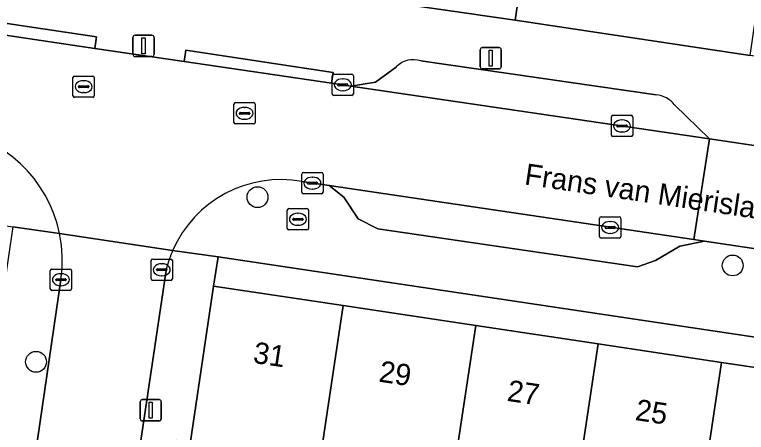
# Model space of a CAD drawing. Extents: x 163683 to 164494, y 382709 to 383872.
# Drawn here: x 164040.44 to 164074.8, y 383034.95 to 383054.56 of the extents above; entities that cross this region are included whole.
import ezdxf

# ---------------------------------------------------------------- set-up
doc = ezdxf.new("R2010")
doc.units = 0
for name, color, linetype in [('IMGEO_Boom', 7, 'Continuous'), ('IMGEO_Brandkraan', 7, 'Continuous'), ('IMGEO_Erf', 7, 'Continuous'), ('IMGEO_Kolk', 7, 'Continuous'), ('IMGEO_Lichtmast', 7, 'Continuous'), ('IMGEO_Openbare_ruimte_label', 7, 'Continuous'), ('IMGEO_Pand', 7, 'Continuous'), ('IMGEO_Pand_nummerreeks', 7, 'Continuous'), ('IMGEO_Parkeervlak_open', 7, 'Continuous'), ('IMGEO_Rijbaan_lokaal_open', 7, 'Continuous'), ('IMGEO_Rioolput', 7, 'Continuous'), ('IMGEO_Voetpad_open', 7, 'Continuous')]:
    doc.layers.add(name, color=color, linetype=linetype)

msp = doc.modelspace()

# ---------------------------------------------------------------- linework, layer by layer
at = {"layer": 'IMGEO_Boom'}
for centre in [(164051.847, 383045.994), (164074.155, 383042.788), (164041.449, 383038.265)]:
    msp.add_circle(centre, 0.489, dxfattribs=at)
at = {"layer": 'IMGEO_Brandkraan'}
for p, q in [((164053.242, 383044.529), (164053.242, 383045.381)), ((164053.317, 383045.455), (164054.169, 383045.455)), ((164054.243, 383045.381), (164054.243, 383044.529)), ((164053.544, 383044.998), (164053.942, 383044.998)), ((164053.73, 383045.235), (164053.755, 383045.235)), ((164053.501, 383044.949), (164053.501, 383044.961)), ((164053.939, 383044.912), (164053.541, 383044.912)), ((164053.753, 383044.675), (164053.728, 383044.675)), ((164053.985, 383044.961), (164053.985, 383044.949)), ((164054.169, 383044.455), (164053.317, 383044.455))]:
    msp.add_line(p, q, dxfattribs=at)
for points in [[(164053.242, 383044.529), (164053.242, 383045.381)], [(164053.317, 383045.455), (164054.169, 383045.455)], [(164054.243, 383045.381), (164054.243, 383044.529)], [(164054.169, 383044.455), (164053.317, 383044.455)]]:
    msp.add_lwpolyline(points, dxfattribs=at)
for centre, radius, start, end in [((164053.319, 383045.379), 0.0765, 91.552, 178.448), ((164053.319, 383045.379), 0.0765, 91.552, 178.448), ((164054.167, 383045.379), 0.0765, 1.552, 88.448), ((164054.167, 383045.379), 0.0765, 1.552, 88.448), ((164053.541, 383044.958), 0.0403, 85.8775, 175.7526), ((164053.946, 383044.96), 0.0386, 1.7309, 96.639), ((164053.538, 383044.948), 0.0366, 178.938, 274.7102), ((164053.942, 383044.955), 0.043, 264.8664, 352.4533), ((164053.319, 383044.531), 0.0765, 181.552, 268.448), ((164053.319, 383044.531), 0.0765, 181.552, 268.448), ((164054.167, 383044.531), 0.0765, 271.552, 358.448), ((164054.167, 383044.531), 0.0765, 271.552, 358.448)]:
    msp.add_arc(centre, radius, start, end, dxfattribs=at)
for centre, major_axis, ratio, start_param, end_param in [((164053.729, 383044.955), (-0.387, 0.002), 0.722429, 4.712389, 7.853982), ((164053.754, 383044.955), (-0.39, 0.002), 0.717154, 1.570796, 4.712389)]:
    msp.add_ellipse(centre, major_axis=major_axis, ratio=ratio, start_param=start_param, end_param=end_param, dxfattribs=at)
at = {"layer": 'IMGEO_Erf'}
for points in [[(164079.081, 383080.842), (164068.118, 383082.441), (164067.751, 383079.962), (164074.676, 383078.936), (164074.495, 383077.716), (164073.995, 383074.34), (164073.762, 383072.77), (164072.773, 383072.917), (164072.426, 383070.573), (164066.489, 383071.452), (164066.035, 383068.386), (164065.522, 383064.923), (164071.458, 383064.044), (164071.165, 383062.066), (164070.935, 383060.513), (164070.432, 383057.12), (164064.496, 383057.999), (164063.947, 383054.299), (164074.971, 383052.645)], [(164049.992, 383043.191), (164049.785, 383041.813), (164055.86, 383040.903), (164062.089, 383039.969), (164067.835, 383039.108), (164073.631, 383038.24), (164079.653, 383037.337), (164085.699, 383036.431), (164091.757, 383035.524), (164097.915, 383034.601), (164098.124, 383035.989)]]:
    msp.add_lwpolyline(points, close=True, dxfattribs=at)
at = {"layer": 'IMGEO_Kolk'}
for p, q in [((164055.349, 383050.84), (164055.349, 383051.692)), ((164055.424, 383051.766), (164056.276, 383051.766)), ((164055.837, 383051.546), (164055.862, 383051.546)), ((164056.35, 383051.692), (164056.35, 383050.84)), ((164055.608, 383051.26), (164055.608, 383051.272)), ((164056.046, 383051.223), (164055.648, 383051.223)), ((164055.651, 383051.309), (164056.049, 383051.309)), ((164056.092, 383051.272), (164056.092, 383051.26)), ((164055.86, 383050.986), (164055.835, 383050.986)), ((164056.276, 383050.766), (164055.424, 383050.766)), ((164068.533, 383049.835), (164069.385, 383049.835)), ((164068.458, 383048.909), (164068.458, 383049.761)), ((164068.946, 383049.615), (164068.971, 383049.615)), ((164069.459, 383049.761), (164069.459, 383048.909)), ((164068.717, 383049.329), (164068.717, 383049.341)), ((164069.155, 383049.292), (164068.757, 383049.292)), ((164068.76, 383049.378), (164069.158, 383049.378)), ((164069.201, 383049.341), (164069.201, 383049.329)), ((164069.385, 383048.835), (164068.533, 383048.835)), ((164068.969, 383049.055), (164068.944, 383049.055)), ((164053.923, 383046.226), (164053.923, 383047.078)), ((164053.998, 383047.152), (164054.85, 383047.152)), ((164054.924, 383047.078), (164054.924, 383046.226)), ((164054.411, 383046.932), (164054.436, 383046.932)), ((164054.182, 383046.646), (164054.182, 383046.658)), ((164054.62, 383046.609), (164054.222, 383046.609)), ((164054.225, 383046.695), (164054.623, 383046.695)), ((164054.434, 383046.372), (164054.409, 383046.372)), ((164054.666, 383046.658), (164054.666, 383046.646)), ((164054.85, 383046.152), (164053.998, 383046.152)), ((164067.901, 383044.146), (164067.901, 383044.998)), ((164067.976, 383045.072), (164068.828, 383045.072)), ((164068.902, 383044.998), (164068.902, 383044.146)), ((164068.389, 383044.852), (164068.414, 383044.852)), ((164068.16, 383044.566), (164068.16, 383044.578)), ((164068.598, 383044.529), (164068.2, 383044.529)), ((164068.203, 383044.615), (164068.601, 383044.615)), ((164068.644, 383044.578), (164068.644, 383044.566)), ((164068.828, 383044.072), (164067.976, 383044.072)), ((164068.412, 383044.292), (164068.387, 383044.292)), ((164046.85, 383042.161), (164046.85, 383043.013)), ((164046.925, 383043.087), (164047.777, 383043.087)), ((164047.851, 383043.013), (164047.851, 383042.161)), ((164042.19, 383042.618), (164043.042, 383042.618)), ((164047.109, 383042.581), (164047.109, 383042.593)), ((164047.152, 383042.63), (164047.55, 383042.63)), ((164047.338, 383042.867), (164047.363, 383042.867)), ((164047.593, 383042.593), (164047.593, 383042.581)), ((164042.115, 383041.692), (164042.115, 383042.544)), ((164042.603, 383042.398), (164042.628, 383042.398)), ((164043.116, 383042.544), (164043.116, 383041.692)), ((164047.547, 383042.544), (164047.149, 383042.544)), ((164047.361, 383042.307), (164047.336, 383042.307)), ((164042.374, 383042.112), (164042.374, 383042.124)), ((164042.812, 383042.075), (164042.414, 383042.075)), ((164042.417, 383042.161), (164042.815, 383042.161)), ((164042.858, 383042.124), (164042.858, 383042.112)), ((164047.777, 383042.087), (164046.925, 383042.087)), ((164043.042, 383041.618), (164042.19, 383041.618)), ((164042.626, 383041.838), (164042.601, 383041.838))]:
    msp.add_line(p, q, dxfattribs=at)
for points in [[(164055.349, 383050.84), (164055.349, 383051.692)], [(164055.424, 383051.766), (164056.276, 383051.766)], [(164056.35, 383051.692), (164056.35, 383050.84)], [(164056.276, 383050.766), (164055.424, 383050.766)], [(164068.533, 383049.835), (164069.385, 383049.835)], [(164068.458, 383048.909), (164068.458, 383049.761)], [(164069.459, 383049.761), (164069.459, 383048.909)], [(164069.385, 383048.835), (164068.533, 383048.835)], [(164053.923, 383046.226), (164053.923, 383047.078)], [(164053.998, 383047.152), (164054.85, 383047.152)], [(164054.924, 383047.078), (164054.924, 383046.226)], [(164054.85, 383046.152), (164053.998, 383046.152)], [(164067.901, 383044.146), (164067.901, 383044.998)], [(164067.976, 383045.072), (164068.828, 383045.072)], [(164068.902, 383044.998), (164068.902, 383044.146)], [(164068.828, 383044.072), (164067.976, 383044.072)], [(164046.85, 383042.161), (164046.85, 383043.013)], [(164046.925, 383043.087), (164047.777, 383043.087)], [(164047.851, 383043.013), (164047.851, 383042.161)], [(164042.19, 383042.618), (164043.042, 383042.618)], [(164042.115, 383041.692), (164042.115, 383042.544)], [(164043.116, 383042.544), (164043.116, 383041.692)], [(164047.777, 383042.087), (164046.925, 383042.087)], [(164043.042, 383041.618), (164042.19, 383041.618)]]:
    msp.add_lwpolyline(points, dxfattribs=at)
for centre, radius, start, end in [((164055.426, 383051.69), 0.0765, 91.552, 178.448), ((164055.426, 383051.69), 0.0765, 91.552, 178.448), ((164056.274, 383051.69), 0.0765, 1.552, 88.448), ((164056.274, 383051.69), 0.0765, 1.552, 88.448), ((164055.648, 383051.269), 0.0403, 85.8775, 175.7526), ((164055.645, 383051.259), 0.0366, 178.938, 274.7102), ((164056.049, 383051.266), 0.043, 264.8664, 352.4533), ((164056.053, 383051.271), 0.0386, 1.7309, 96.639), ((164055.426, 383050.842), 0.0765, 181.552, 268.448), ((164055.426, 383050.842), 0.0765, 181.552, 268.448), ((164056.274, 383050.842), 0.0765, 271.552, 358.448), ((164056.274, 383050.842), 0.0765, 271.552, 358.448), ((164068.535, 383049.759), 0.0765, 91.552, 178.448), ((164068.535, 383049.759), 0.0765, 91.552, 178.448), ((164069.383, 383049.759), 0.0765, 1.552, 88.448), ((164069.383, 383049.759), 0.0765, 1.552, 88.448), ((164068.757, 383049.338), 0.0403, 85.8775, 175.7526), ((164068.754, 383049.328), 0.0366, 178.938, 274.7102), ((164069.158, 383049.335), 0.043, 264.8664, 352.4533), ((164069.162, 383049.34), 0.0386, 1.7309, 96.639), ((164068.535, 383048.911), 0.0765, 181.552, 268.448), ((164068.535, 383048.911), 0.0765, 181.552, 268.448), ((164069.383, 383048.911), 0.0765, 271.552, 358.448), ((164069.383, 383048.911), 0.0765, 271.552, 358.448), ((164054, 383047.076), 0.0765, 91.552, 178.448), ((164054, 383047.076), 0.0765, 91.552, 178.448), ((164054.848, 383047.076), 0.0765, 1.552, 88.448), ((164054.848, 383047.076), 0.0765, 1.552, 88.448), ((164054.222, 383046.655), 0.0403, 85.8775, 175.7526), ((164054.219, 383046.645), 0.0366, 178.938, 274.7102), ((164054.623, 383046.652), 0.043, 264.8664, 352.4533), ((164054.627, 383046.657), 0.0386, 1.7309, 96.639), ((164054, 383046.228), 0.0765, 181.552, 268.448), ((164054, 383046.228), 0.0765, 181.552, 268.448), ((164054.848, 383046.228), 0.0765, 271.552, 358.448), ((164054.848, 383046.228), 0.0765, 271.552, 358.448), ((164067.978, 383044.996), 0.0765, 91.552, 178.448), ((164067.978, 383044.996), 0.0765, 91.552, 178.448), ((164068.826, 383044.996), 0.0765, 1.552, 88.448), ((164068.826, 383044.996), 0.0765, 1.552, 88.448), ((164068.2, 383044.575), 0.0403, 85.8775, 175.7526), ((164068.197, 383044.565), 0.0366, 178.938, 274.7102), ((164068.601, 383044.572), 0.043, 264.8664, 352.4533), ((164068.605, 383044.577), 0.0386, 1.7309, 96.639), ((164067.978, 383044.148), 0.0765, 181.552, 268.448), ((164067.978, 383044.148), 0.0765, 181.552, 268.448), ((164068.826, 383044.148), 0.0765, 271.552, 358.448), ((164068.826, 383044.148), 0.0765, 271.552, 358.448), ((164046.927, 383043.011), 0.0765, 91.552, 178.448), ((164046.927, 383043.011), 0.0765, 91.552, 178.448), ((164047.775, 383043.011), 0.0765, 1.552, 88.448), ((164047.775, 383043.011), 0.0765, 1.552, 88.448), ((164042.192, 383042.542), 0.0765, 91.552, 178.448), ((164042.192, 383042.542), 0.0765, 91.552, 178.448), ((164043.04, 383042.542), 0.0765, 1.552, 88.448), ((164043.04, 383042.542), 0.0765, 1.552, 88.448), ((164047.149, 383042.59), 0.0403, 85.8775, 175.7526), ((164047.554, 383042.592), 0.0386, 1.7309, 96.639), ((164047.146, 383042.58), 0.0366, 178.938, 274.7102), ((164047.55, 383042.587), 0.043, 264.8664, 352.4533), ((164042.414, 383042.121), 0.0403, 85.8775, 175.7526), ((164042.411, 383042.111), 0.0366, 178.938, 274.7102), ((164042.815, 383042.118), 0.043, 264.8664, 352.4533), ((164042.819, 383042.123), 0.0386, 1.7309, 96.639), ((164046.927, 383042.163), 0.0765, 181.552, 268.448), ((164046.927, 383042.163), 0.0765, 181.552, 268.448), ((164047.775, 383042.163), 0.0765, 271.552, 358.448), ((164047.775, 383042.163), 0.0765, 271.552, 358.448), ((164042.192, 383041.694), 0.0765, 181.552, 268.448), ((164042.192, 383041.694), 0.0765, 181.552, 268.448), ((164043.04, 383041.694), 0.0765, 271.552, 358.448), ((164043.04, 383041.694), 0.0765, 271.552, 358.448)]:
    msp.add_arc(centre, radius, start, end, dxfattribs=at)
for centre, major_axis, ratio, start_param, end_param in [((164055.836, 383051.266), (-0.387, 0.002), 0.722429, 4.712389, 7.853982), ((164055.861, 383051.266), (-0.39, 0.002), 0.717154, 1.570796, 4.712389), ((164068.945, 383049.335), (-0.387, 0.002), 0.722429, 4.712389, 7.853982), ((164068.97, 383049.335), (-0.39, 0.002), 0.717154, 1.570796, 4.712389), ((164054.41, 383046.652), (-0.387, 0.002), 0.722429, 4.712389, 7.853982), ((164054.435, 383046.652), (-0.39, 0.002), 0.717154, 1.570796, 4.712389), ((164068.388, 383044.572), (-0.387, 0.002), 0.722429, 4.712389, 7.853982), ((164068.413, 383044.572), (-0.39, 0.002), 0.717154, 1.570796, 4.712389), ((164047.337, 383042.587), (-0.387, 0.002), 0.722429, 4.712389, 7.853982), ((164047.362, 383042.587), (-0.39, 0.002), 0.717154, 1.570796, 4.712389), ((164042.602, 383042.118), (-0.387, 0.002), 0.722429, 4.712389, 7.853982), ((164042.627, 383042.118), (-0.39, 0.002), 0.717154, 1.570796, 4.712389)]:
    msp.add_ellipse(centre, major_axis=major_axis, ratio=ratio, start_param=start_param, end_param=end_param, dxfattribs=at)
at = {"layer": 'IMGEO_Lichtmast'}
for p, q in [((164046.099, 383053.592), (164046.889, 383053.592)), ((164046.889, 383053.592), (164046.099, 383053.592)), ((164045.999, 383052.692), (164045.999, 383053.492)), ((164045.999, 383053.492), (164045.999, 383052.692)), ((164046.989, 383053.492), (164046.989, 383052.692)), ((164046.989, 383052.692), (164046.989, 383053.492)), ((164062.299, 383052.113), (164062.299, 383052.913)), ((164062.299, 383052.913), (164062.299, 383052.113)), ((164062.399, 383053.013), (164063.189, 383053.013)), ((164063.189, 383053.013), (164062.399, 383053.013)), ((164063.289, 383052.913), (164063.289, 383052.113)), ((164063.289, 383052.113), (164063.289, 383052.913)), ((164046.889, 383052.592), (164046.099, 383052.592)), ((164046.099, 383052.592), (164046.889, 383052.592)), ((164063.189, 383052.013), (164062.399, 383052.013)), ((164062.399, 383052.013), (164063.189, 383052.013)), ((164046.438, 383036.489), (164047.228, 383036.489)), ((164047.228, 383036.489), (164046.438, 383036.489)), ((164046.338, 383035.589), (164046.338, 383036.389)), ((164046.338, 383036.389), (164046.338, 383035.589)), ((164047.328, 383036.389), (164047.328, 383035.589)), ((164047.328, 383035.589), (164047.328, 383036.389)), ((164047.228, 383035.489), (164046.438, 383035.489)), ((164046.438, 383035.489), (164047.228, 383035.489))]:
    msp.add_line(p, q, dxfattribs=at)
for points in [[(164046.419, 383053.467), (164046.569, 383053.467), (164046.569, 383052.717), (164046.419, 383052.717), (164046.419, 383053.467)], [(164062.719, 383052.888), (164062.869, 383052.888), (164062.869, 383052.138), (164062.719, 383052.138), (164062.719, 383052.888)], [(164046.758, 383036.364), (164046.908, 383036.364), (164046.908, 383035.614), (164046.758, 383035.614), (164046.758, 383036.364)]]:
    msp.add_lwpolyline(points, dxfattribs=at)
for centre, start, end in [((164046.099, 383053.492), 90, 180), ((164046.099, 383053.492), 90, 180), ((164046.889, 383053.492), 0, 90), ((164046.889, 383053.492), 360, 90), ((164062.399, 383052.913), 90, 180), ((164062.399, 383052.913), 90, 180), ((164063.189, 383052.913), 0, 90), ((164063.189, 383052.913), 360, 90), ((164046.099, 383052.692), 180, 270), ((164046.099, 383052.692), 180, 270), ((164046.889, 383052.692), 270, 0), ((164046.889, 383052.692), 270, 0), ((164062.399, 383052.113), 180, 270), ((164062.399, 383052.113), 180, 270), ((164063.189, 383052.113), 270, 0), ((164063.189, 383052.113), 270, 0), ((164046.438, 383036.389), 90, 180), ((164046.438, 383036.389), 90, 180), ((164047.228, 383036.389), 0, 90), ((164047.228, 383036.389), 360, 90), ((164046.438, 383035.589), 180, 270), ((164046.438, 383035.589), 180, 270), ((164047.228, 383035.589), 270, 0), ((164047.228, 383035.589), 270, 0)]:
    msp.add_arc(centre, 0.1, start, end, dxfattribs=at)
at = {"layer": 'IMGEO_Pand'}
for points in [[(164070.935, 383060.513), (164057.698, 383062.488), (164056.633, 383055.356), (164063.947, 383054.299), (164064.496, 383057.999), (164070.432, 383057.12)], [(164055.86, 383040.903), (164049.785, 383041.813), (164048.695, 383034.526), (164048.675, 383034.396), (164048.297, 383034.453), (164047.702, 383030.482), (164054.349, 383029.486), (164054.707, 383031.876), (164054.515, 383031.905)], [(164062.089, 383039.969), (164055.86, 383040.903), (164054.515, 383031.905), (164054.707, 383031.876), (164056.519, 383031.606), (164057.401, 383031.474), (164057.632, 383033.02), (164060.975, 383032.52)], [(164067.835, 383039.108), (164062.089, 383039.969), (164060.975, 383032.52), (164063.697, 383032.112), (164063.517, 383030.906), (164066.54, 383030.454)], [(164067.835, 383039.108), (164066.54, 383030.454), (164069.366, 383030.031), (164069.547, 383031.243), (164072.517, 383030.798), (164073.631, 383038.24)], [(164073.631, 383038.24), (164072.517, 383030.798), (164075.457, 383030.357), (164075.264, 383029.072), (164078.347, 383028.61), (164079.653, 383037.337)]]:
    msp.add_lwpolyline(points, close=True, dxfattribs=at)
at = {"layer": 'IMGEO_Parkeervlak_open'}
for points in [[(164070.56, 383050.792), (164059.506, 383052.384)], [(164058.376, 383052.117), (164057.386, 383051.395), (164056.229, 383051.203), (164073.069, 383048.725), (164071.423, 383050.322)]]:
    msp.add_lwpolyline(points, dxfattribs=at)
msp.add_lwpolyline([(164072.333, 383043.999), (164055.214, 383046.537), (164055.892, 383045.999), (164056.579, 383044.98), (164057.496, 383044.505), (164069.69, 383042.722), (164070.528, 383043.017), (164071.668, 383043.693), (164072.827, 383043.926)], close=True, dxfattribs=at)
for centre, radius, start, end in [((164059.146, 383051.382), 1.065, 70.2506, 136.3378), ((164070.466, 383049.593), 1.203, 37.3129, 85.5406)]:
    msp.add_arc(centre, radius, start, end, dxfattribs=at)
at = {"layer": 'IMGEO_Rijbaan_lokaal_open'}
for points in [[(164053.938, 383046.726), (164055.214, 383046.537), (164072.333, 383043.999), (164073.069, 383048.725), (164056.229, 383051.203), (164055.32, 383051.337), (164048.406, 383052.355), (164044.209, 383052.972), (164037.476, 383053.965), (164036.851, 383054.058), (164022.788, 383056.127), (164022.095, 383051.409), (164037.025, 383049.239), (164037.34, 383049.193)], [(164042.552, 383044.282), (164047.861, 383043.482)], [(164047.861, 383043.482), (164042.552, 383044.282)], [(164042.616, 383042.115), (164040.114, 383024.957), (164044.829, 383024.273), (164047.579, 383042.661)]]:
    msp.add_lwpolyline(points, dxfattribs=at)
msp.add_lwpolyline([(164078.461, 383042.991), (164079.182, 383047.824), (164078.839, 383047.875), (164073.069, 383048.725), (164072.333, 383043.999), (164072.827, 383043.926), (164078.298, 383043.115)], close=True, dxfattribs=at)
for centre, radius, start, end in [((164036.439, 383043.016), 6.242, 11.7018, 81.7045), ((164052.94, 383041.282), 5.535, 79.608, 156.5801), ((164036.452, 383043.017), 6.23, 351.671, 11.7124), ((164052.978, 383041.266), 5.576, 156.5787, 165.5078)]:
    msp.add_arc(centre, radius, start, end, dxfattribs=at)
at = {"layer": 'IMGEO_Rioolput'}
for p, q in [((164043.183, 383050.752), (164043.183, 383051.604)), ((164043.258, 383051.678), (164044.11, 383051.678)), ((164044.184, 383051.604), (164044.184, 383050.752)), ((164043.442, 383051.172), (164043.442, 383051.184)), ((164043.485, 383051.221), (164043.883, 383051.221)), ((164043.671, 383051.458), (164043.696, 383051.458)), ((164043.926, 383051.184), (164043.926, 383051.172)), ((164043.88, 383051.135), (164043.482, 383051.135)), ((164043.694, 383050.898), (164043.669, 383050.898)), ((164044.11, 383050.678), (164043.258, 383050.678)), ((164050.737, 383049.502), (164050.737, 383050.354)), ((164050.812, 383050.428), (164051.664, 383050.428)), ((164051.225, 383050.208), (164051.25, 383050.208)), ((164051.738, 383050.354), (164051.738, 383049.502)), ((164050.996, 383049.922), (164050.996, 383049.934)), ((164051.434, 383049.885), (164051.036, 383049.885)), ((164051.039, 383049.971), (164051.437, 383049.971)), ((164051.48, 383049.934), (164051.48, 383049.922)), ((164051.248, 383049.648), (164051.223, 383049.648)), ((164051.664, 383049.428), (164050.812, 383049.428))]:
    msp.add_line(p, q, dxfattribs=at)
for points in [[(164043.183, 383050.752), (164043.183, 383051.604)], [(164043.258, 383051.678), (164044.11, 383051.678)], [(164044.184, 383051.604), (164044.184, 383050.752)], [(164044.11, 383050.678), (164043.258, 383050.678)], [(164050.737, 383049.502), (164050.737, 383050.354)], [(164050.812, 383050.428), (164051.664, 383050.428)], [(164051.738, 383050.354), (164051.738, 383049.502)], [(164051.664, 383049.428), (164050.812, 383049.428)]]:
    msp.add_lwpolyline(points, dxfattribs=at)
for centre, radius, start, end in [((164043.26, 383051.602), 0.0765, 91.552, 178.448), ((164043.26, 383051.602), 0.0765, 91.552, 178.448), ((164044.108, 383051.602), 0.0765, 1.552, 88.448), ((164044.108, 383051.602), 0.0765, 1.552, 88.448), ((164043.482, 383051.181), 0.0403, 85.8775, 175.7526), ((164043.887, 383051.183), 0.0386, 1.7309, 96.639), ((164043.479, 383051.171), 0.0366, 178.938, 274.7102), ((164043.883, 383051.178), 0.043, 264.8664, 352.4533), ((164043.26, 383050.754), 0.0765, 181.552, 268.448), ((164043.26, 383050.754), 0.0765, 181.552, 268.448), ((164044.108, 383050.754), 0.0765, 271.552, 358.448), ((164044.108, 383050.754), 0.0765, 271.552, 358.448), ((164050.814, 383050.352), 0.0765, 91.552, 178.448), ((164050.814, 383050.352), 0.0765, 91.552, 178.448), ((164051.662, 383050.352), 0.0765, 1.552, 88.448), ((164051.662, 383050.352), 0.0765, 1.552, 88.448), ((164051.036, 383049.931), 0.0403, 85.8775, 175.7526), ((164051.033, 383049.921), 0.0366, 178.938, 274.7102), ((164051.437, 383049.928), 0.043, 264.8664, 352.4533), ((164051.441, 383049.933), 0.0386, 1.7309, 96.639), ((164050.814, 383049.504), 0.0765, 181.552, 268.448), ((164050.814, 383049.504), 0.0765, 181.552, 268.448), ((164051.662, 383049.504), 0.0765, 271.552, 358.448), ((164051.662, 383049.504), 0.0765, 271.552, 358.448)]:
    msp.add_arc(centre, radius, start, end, dxfattribs=at)
for centre, major_axis, ratio, start_param, end_param in [((164043.67, 383051.178), (-0.387, 0.002), 0.722429, 4.712389, 7.853982), ((164043.695, 383051.178), (-0.39, 0.002), 0.717154, 1.570796, 4.712389), ((164051.224, 383049.928), (-0.387, 0.002), 0.722429, 4.712389, 7.853982), ((164051.249, 383049.928), (-0.39, 0.002), 0.717154, 1.570796, 4.712389)]:
    msp.add_ellipse(centre, major_axis=major_axis, ratio=ratio, start_param=start_param, end_param=end_param, dxfattribs=at)
at = {"layer": 'IMGEO_Voetpad_open'}
for points in [[(164025.178, 383057.585), (164034.127, 383056.318), (164034.947, 383055.94), (164035.934, 383054.824), (164036.851, 383054.058), (164037.476, 383053.965), (164037.557, 383054.519), (164044.29, 383053.516), (164044.209, 383052.972), (164048.406, 383052.355), (164048.485, 383052.884), (164055.396, 383051.842), (164055.32, 383051.337), (164056.229, 383051.203), (164057.386, 383051.395), (164058.376, 383052.117)], [(164092.664, 383047.053), (164093.971, 383045.635), (164095.56, 383045.394), (164095.634, 383045.886), (164102.384, 383044.857), (164102.311, 383044.368), (164104.492, 383044.036), (164104.627, 383047.219), (164100.461, 383047.857), (164097.169, 383048.316), (164097.263, 383048.949), (164095.443, 383049.608), (164088.193, 383050.661), (164085.419, 383051.064), (164085.421, 383051.077), (164076.851, 383052.363), (164074.971, 383052.645), (164063.947, 383054.299), (164056.633, 383055.356)], [(164059.506, 383052.384), (164070.56, 383050.792)], [(163990.275, 383051.849), (163992.865, 383051.505), (163995.18, 383051.197), (164000.002, 383050.556), (164040.359, 383044.602), (164042.552, 383044.282)], [(164071.423, 383050.322), (164073.069, 383048.725), (164078.839, 383047.875)], [(164079.625, 383041.814), (164079, 383042.581), (164078.461, 383042.991), (164078.298, 383043.115), (164072.827, 383043.926), (164071.668, 383043.693), (164070.528, 383043.017), (164069.69, 383042.722), (164057.496, 383044.505), (164056.579, 383044.98), (164055.892, 383045.999), (164055.214, 383046.537), (164053.938, 383046.726)], [(164042.552, 383044.282), (164040.359, 383044.602), (164040.159, 383043.219), (164039.085, 383035.797), (164039.946, 383035.673), (164039.652, 383033.645), (164038.176, 383023.49), (164037.66, 383019.957), (164036.238, 383020.151), (164035.986, 383018.399), (164033.287, 383000), (164030.709, 382982.425), (164030.284, 382979.529), (164025.036, 382943.754), (164024.242, 382938.326), (164023.876, 382935.821), (164023.007, 382929.886), (164026.085, 382929.437), (164026.287, 382930.934), (164026.311, 382931.123), (164026.328, 382931.232)], [(164048.048, 383034.593), (164048.695, 383034.526), (164049.785, 383041.813), (164049.992, 383043.191), (164047.861, 383043.482)], [(164047.861, 383043.482), (164049.992, 383043.191), (164098.124, 383035.989), (164100.39, 383035.674)], [(164047.579, 383042.661), (164044.829, 383024.273), (164043.992, 383018.282), (164043.849, 383017.344)], [(164037.982, 383016.895), (164038.477, 383017.091), (164039.05, 383017.66), (164039.241, 383018.971), (164040.114, 383024.957), (164042.616, 383042.115)]]:
    msp.add_lwpolyline(points, dxfattribs=at)
for points in [[(164044.209, 383052.972), (164044.29, 383053.516), (164037.557, 383054.519), (164037.476, 383053.965)], [(164055.32, 383051.337), (164055.396, 383051.842), (164048.485, 383052.884), (164048.406, 383052.355)]]:
    msp.add_lwpolyline(points, close=True, dxfattribs=at)
for centre, radius, start, end in [((164059.146, 383051.382), 1.065, 70.2506, 136.3378), ((164070.466, 383049.593), 1.203, 37.3129, 85.5406), ((164036.439, 383043.016), 6.242, 11.7018, 81.7045), ((164052.94, 383041.282), 5.535, 79.608, 156.5801), ((164036.452, 383043.017), 6.23, 351.671, 11.7124), ((164052.978, 383041.266), 5.576, 156.5787, 165.5078)]:
    msp.add_arc(centre, radius, start, end, dxfattribs=at)

# ---------------------------------------------------------------- texts
at = {"layer": 'IMGEO_Openbare_ruimte_label'}
msp.add_text('Frans van Mierislaan', height=1, rotation=351.6024, dxfattribs=at).set_placement((164064.341, 383046.593))
at = {"layer": 'IMGEO_Pand_nummerreeks'}
for s, rotation, p in [('31', 351.4801, (164051.601, 383038.224)), ('29', 351.4801, (164057.506, 383037.339)), ('27', 351.478, (164063.522, 383036.437)), ('25', 351.478, (164069.538, 383035.536))]:
    msp.add_text(s, height=1, rotation=rotation, dxfattribs=at).set_placement(p)

doc.saveas('drawing.dxf')
